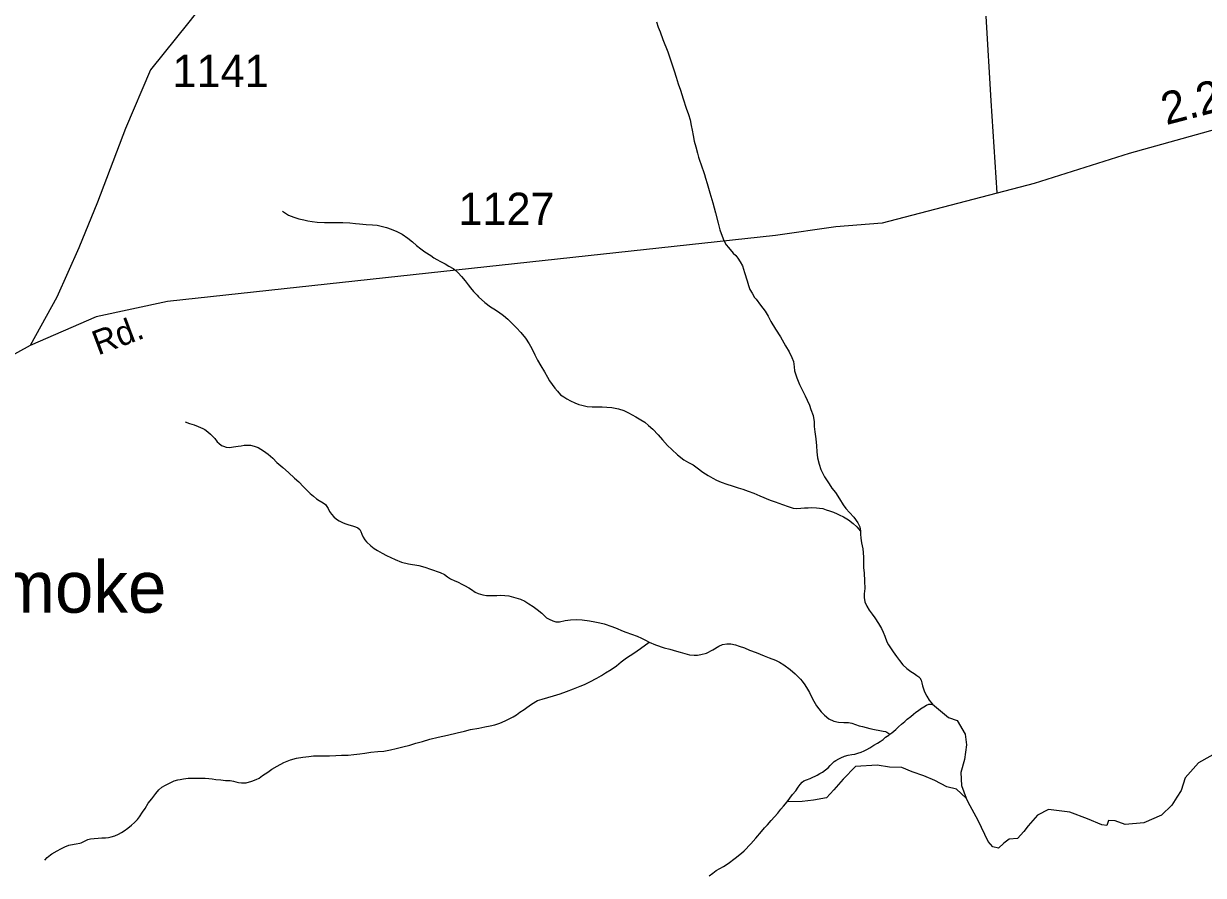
# Model space of a CAD drawing. Extents: x 2126262 to 2293712, y 749403 to 919119.
# Drawn here: x 2136933 to 2141497, y 847330 to 850625 of the extents above; entities that cross this region are included whole.
import ezdxf

# ---------------------------------------------------------------- set-up
doc = ezdxf.new("R2010")
doc.units = 0
for name, color, linetype in [('Exist Civil Demographics Community Label', 7, 'Continuous'), ('Exist Hydrographic Creek Single Shore', 7, 'Continuous'), ('Exist Hydrographic Misc Water Feature', 7, 'Continuous'), ('Exist Road Non-System Type 51', 7, 'Continuous'), ('Exist Road Secondary Mileage Hundredths English Label', 7, 'Continuous'), ('Exist Road Secondary Type 51 Attributed', 7, 'Continuous'), ('Exist Road Secondary Type 51 Label', 7, 'Continuous'), ('Exist Road Secondary Type 51 Number Label', 7, 'Continuous')]:
    doc.layers.add(name, color=color, linetype=linetype)

msp = doc.modelspace()

# ---------------------------------------------------------------- linework, layer by layer
at = {"layer": 'Exist Hydrographic Creek Single Shore'}
for points in [[(2139381.8, 850631.2), (2139388.2, 850611.4), (2139396.1, 850593.2), (2139406.4, 850563.4), (2139424.9, 850515.5), (2139439.2, 850473.4), (2139449.7, 850442.8), (2139457.7, 850417.2), (2139465.9, 850391.6), (2139474.1, 850367.6), (2139484.3, 850333.8), (2139496.8, 850298.2), (2139505, 850273.5), (2139511.4, 850252.1), (2139515.7, 850231.4), (2139519.4, 850212.5), (2139523.7, 850191.9), (2139527.8, 850170.5), (2139534.1, 850148.2), (2139540.1, 850124.3), (2139544.4, 850108.6), (2139548.7, 850092.2), (2139552.6, 850082.2), (2139567, 850041), (2139571.1, 850026.9), (2139577.4, 850006.2), (2139587.9, 849970.7), (2139599.8, 849931.2), (2139610, 849893.2), (2139619.9, 849852.8), (2139626.8, 849827.2), (2139635, 849803.3), (2139641.8, 849785.9), (2139651.4, 849769.3), (2139659.6, 849759.3), (2139677.9, 849737.6), (2139687.9, 849727.6), (2139695.9, 849717.5), (2139705.8, 849703.4), (2139714.2, 849687.7), (2139722.4, 849662.1), (2139732.6, 849629.9), (2139736.9, 849611.7), (2139742.7, 849596), (2139751.1, 849581.9), (2139761.1, 849566.1), (2139767.3, 849558.6), (2139783.7, 849536.1), (2139793.5, 849524.4), (2139801.5, 849512.8), (2139813.8, 849492.8), (2139824.1, 849473), (2139842.3, 849443.1), (2139860.6, 849413.1), (2139880.7, 849379.1), (2139895, 849355), (2139905.1, 849333.5), (2139911.4, 849317.7)], [(2137934.5, 849899.9), (2137958.5, 849883.8), (2137978.6, 849876), (2137998.3, 849869.9), (2138017.4, 849865.4), (2138033, 849861.8), (2138049, 849859), (2138068.8, 849857), (2138096.9, 849855.6), (2138114.8, 849855.2), (2138136.9, 849855.5), (2138168.3, 849855.7), (2138195, 849854.4), (2138216.9, 849852.3), (2138232.9, 849850.3), (2138258.1, 849848.2), (2138283.1, 849846.8), (2138301.2, 849844.8), (2138317, 849841.1), (2138336.8, 849835.8), (2138355.1, 849829.7), (2138377, 849820.2), (2138397.3, 849810), (2138419.1, 849795.6), (2138437.3, 849780.5), (2138453.5, 849766.1), (2138469.9, 849754.3), (2138485.7, 849742.5), (2138507.9, 849727.3), (2138520.2, 849718.8), (2138532.1, 849712.9), (2138546.2, 849705.2), (2138564.5, 849695.8), (2138578.4, 849687.3), (2138594.4, 849678), (2138605.7, 849669.6), (2138614.7, 849660.3), (2138626.6, 849646.2), (2138640.9, 849630.3), (2138652.8, 849614.4), (2138661.4, 849602.8), (2138673.1, 849588.6), (2138687.3, 849574.4), (2138693.4, 849568.5), (2138717.6, 849546.7), (2138739.6, 849529), (2138751.9, 849521.3), (2138769.9, 849509.5), (2138789.2, 849496), (2138806.2, 849481.7), (2138822.2, 849465.7), (2138840.5, 849448.1), (2138856.7, 849429.8), (2138874.9, 849408.1), (2138888.8, 849386.5), (2138899.1, 849368.2), (2138911.4, 849344.2), (2138921.7, 849322.6), (2138933.6, 849301), (2138947.9, 849278.6), (2138960.2, 849257), (2138968.2, 849242.9), (2138978.5, 849228.8), (2138988.3, 849215.4), (2138998.3, 849202.9), (2139010.6, 849189.5), (2139022.5, 849181.1), (2139034.8, 849173.5), (2139048.8, 849165.8), (2139065.2, 849158.1), (2139081.2, 849152.1), (2139093.1, 849148.5), (2139113.2, 849144), (2139132.9, 849142.7), (2139153.2, 849142.4), (2139171.2, 849142), (2139189, 849140.7), (2139209.1, 849139.5), (2139234.6, 849134.9), (2139255.1, 849127.9), (2139273.1, 849119.3), (2139301.4, 849104), (2139321.3, 849092.1), (2139335.9, 849082.8), (2139351, 849071), (2139367.9, 849056.6), (2139388.2, 849034.9), (2139404.1, 849014.9), (2139424.4, 848992.4), (2139440.4, 848977.3), (2139462.8, 848956.3), (2139486.8, 848937.8), (2139504.8, 848927.6), (2139523.1, 848918.2), (2139538.9, 848906.3), (2139561.2, 848890.3), (2139581.3, 848876.7), (2139599.4, 848866.6), (2139613.3, 848858.9), (2139631.5, 848851.1)], [(2139911.4, 849317.7), (2139913.7, 849297.2), (2139915.5, 849281.6), (2139924, 849255.2), (2139934.2, 849229.6), (2139944.5, 849208), (2139956.6, 849185.6), (2139965, 849168.2), (2139973, 849148.4), (2139978.9, 849131.8), (2139987.3, 849108.7), (2139991.6, 849084), (2139991.6, 849065.9), (2139993.9, 849046.2), (2139997.8, 849018.3), (2140000.4, 848992), (2140002.3, 848968.1), (2140004.5, 848945.9), (2140010.9, 848920.4), (2140017, 848900.6), (2140031.2, 848872.4), (2140049.6, 848844.9), (2140059.7, 848828.3), (2140073.8, 848810.8), (2140090, 848786.7), (2140104.2, 848763.4), (2140114.4, 848749.3), (2140128.6, 848733.4), (2140144.6, 848715.9), (2140160.8, 848693.3), (2140168.4, 848678.4), (2140171, 848662)], [(2139631.5, 848851.1), (2139653.7, 848843.3), (2139673.6, 848837.1), (2139697.8, 848829.2), (2139715.8, 848823.9), (2139735.9, 848816.2), (2139758.1, 848808.3), (2139781.9, 848798), (2139820.8, 848781.6), (2139840.3, 848774.6), (2139869.2, 848765), (2139890.3, 848757.2), (2139910.4, 848751.1), (2139924.4, 848749.9), (2139940.2, 848750.4), (2139954.3, 848751.7), (2139968.4, 848752.3), (2139982.4, 848753.7), (2140000.4, 848752.5), (2140012.3, 848750.6), (2140024.4, 848748.7), (2140038.4, 848744.3), (2140050.3, 848740.8), (2140066.7, 848734.7), (2140080.6, 848728.7), (2140088.6, 848725.2), (2140105, 848717.5), (2140124.9, 848705.6), (2140142.5, 848691.3), (2140156.7, 848677.9), (2140171, 848662)], [(2140171, 848662), (2140171, 848649.7), (2140171.9, 848634.1), (2140174.3, 848616.8), (2140179.7, 848593.7), (2140181.1, 848579.7), (2140182.1, 848560.1), (2140182.3, 848539.6), (2140182.3, 848519.9), (2140184.4, 848500.1), (2140186.8, 848468.1), (2140187, 848440.2), (2140185.4, 848419.8), (2140185.2, 848405), (2140187.6, 848388.5), (2140194.8, 848371.2), (2140203.8, 848356.2), (2140216.2, 848340.4), (2140226.2, 848326.3), (2140240.3, 848304.6), (2140252.4, 848284.7), (2140258.6, 848270.6), (2140264.5, 848254.9), (2140273, 848234.2), (2140279.1, 848222.6), (2140289.1, 848206.8), (2140297.4, 848195.2), (2140309.4, 848176.9), (2140321.5, 848161), (2140333.9, 848145.2), (2140349.8, 848130.9), (2140365.8, 848119.1), (2140378.1, 848111.5), (2140388.2, 848103.9), (2140396.8, 848097.9), (2140400.1, 848093.8), (2140405.2, 848084.7), (2140408.3, 848075.6), (2140410.3, 848064), (2140414.6, 848051.7), (2140418.5, 848040.1), (2140426.9, 848023.5), (2140436.2, 848007.8), (2140449.3, 847991.9)], [(2140449.3, 847991.9), (2140511.2, 847941.1), (2140544.8, 847929.9), (2140575.6, 847876.7), (2140581.2, 847834.6), (2140572.8, 847778.6), (2140558.8, 847728.2), (2140561.6, 847677.8), (2140579.1, 847628.8)], [(2141565.6, 847815), (2141478.1, 847766), (2141426.4, 847707.2), (2141411, 847658.2), (2141394.2, 847633), (2141374.6, 847602.2), (2141335.4, 847563), (2141266.8, 847533.6), (2141194.1, 847526.6), (2141156.3, 847540.6), (2141129.7, 847542), (2141124.1, 847523.8), (2141104.5, 847525.2), (2141048.6, 847549), (2140980, 847574.2), (2140898.1, 847585.4), (2140854.8, 847563), (2140819.8, 847522.4), (2140803, 847500), (2140777.8, 847473.4), (2140745.6, 847470.6), (2140724.6, 847455.2), (2140705, 847435.6), (2140682.7, 847441.2), (2140664.5, 847460.8), (2140625.3, 847542), (2140594.5, 847599.4), (2140579.1, 847628.8), (2140542.7, 847663.8), (2140504.9, 847672.2), (2140458.8, 847697.4), (2140415.4, 847715.6), (2140370.6, 847731), (2140330, 847747.8), (2140282.5, 847749.2), (2140234.9, 847756.2), (2140150.9, 847752), (2140103.4, 847703), (2140067, 847661), (2140039, 847630.2), (2139988.6, 847621.8), (2139945.2, 847616.2), (2139886.5, 847614.8)], [(2139585.2, 847328.2), (2139599.1, 847338.5), (2139612.9, 847348.9), (2139626.8, 847356.8), (2139640.8, 847364.7), (2139658.6, 847376.7), (2139685.9, 847396.6), (2139710.3, 847415.8), (2139720.1, 847425.4), (2139745.8, 847452), (2139765.7, 847473.6), (2139787.6, 847500.3), (2139799.3, 847514), (2139811.4, 847526), (2139825.1, 847542.2), (2139851, 847570.4), (2139862.8, 847586.5), (2139872.7, 847598.6), (2139886.5, 847614.8)]]:
    msp.add_lwpolyline(points, dxfattribs=at)
at = {"layer": 'Exist Hydrographic Misc Water Feature'}
for points in [[(2137557.9, 849084.2), (2137574.7, 849078.1), (2137593.1, 849072.8), (2137607.9, 849066.7), (2137625.9, 849059), (2137634.1, 849054.8), (2137646, 849045.5), (2137656.3, 849037.1), (2137672.3, 849019.5), (2137682.5, 849007.8), (2137688.7, 849002), (2137698.7, 848993.5), (2137706.7, 848990.1), (2137716.2, 848986.6), (2137729.1, 848985.5), (2137744.7, 848987.7), (2137762.7, 848990.6), (2137775.2, 848992), (2137786.7, 848994.2), (2137798.4, 848994.8), (2137810.7, 848994.5), (2137824.6, 848990.9), (2137840.6, 848984.9), (2137860.9, 848972.9), (2137879, 848959.5), (2137896.8, 848943.5), (2137913.2, 848927.6), (2137935.4, 848907.4), (2137957.7, 848888.1), (2137980.5, 848866.3), (2137997.9, 848852), (2138015.5, 848833.7), (2138030.1, 848818.6), (2138042.2, 848806.8), (2138054.1, 848796.7), (2138066.4, 848786.6), (2138076.4, 848780.7), (2138092.4, 848771.3), (2138100.6, 848765.4), (2138106.6, 848757.1), (2138110.7, 848749.6), (2138116.8, 848737.2), (2138123.6, 848727.2), (2138132.8, 848717.2), (2138143.7, 848708), (2138154.1, 848701.2), (2138169.1, 848693.5), (2138179.2, 848690), (2138191.1, 848685.7), (2138205.4, 848682.1), (2138217.3, 848678.5), (2138226.5, 848675.1), (2138233.3, 848668.4), (2138237.4, 848660.1), (2138241.7, 848650.1), (2138246.8, 848638.6), (2138252.6, 848628.6), (2138260, 848620.2), (2138276.2, 848605.1), (2138289.9, 848595), (2138302.2, 848586.6), (2138320, 848577.2), (2138336.4, 848567.8), (2138354.3, 848559.2), (2138370.3, 848551.5), (2138394.5, 848542), (2138422.6, 848535.7), (2138462.5, 848528.3), (2138484.7, 848523), (2138506.6, 848515.1), (2138544.8, 848501.2), (2138561, 848493.5), (2138572.9, 848485), (2138585.2, 848477.4), (2138601.2, 848469.6), (2138611.2, 848465.3), (2138631.1, 848455.9), (2138639.3, 848451.6), (2138655.3, 848442.3), (2138665.3, 848436.3), (2138679.7, 848426.2), (2138691.6, 848420.2), (2138709.6, 848414.9), (2138723.6, 848413), (2138745.5, 848412.6), (2138763.6, 848413), (2138779.6, 848413.5), (2138810.3, 848411.2), (2138837.6, 848404.1), (2138855.6, 848398), (2138871.8, 848390.3), (2138888, 848380.9), (2138903.8, 848370.7), (2138920, 848358.1), (2138938.1, 848344.6), (2138956.3, 848327), (2138966.4, 848321), (2138980.3, 848315), (2138992.6, 848311.5), (2139006.3, 848311.2)], [(2139006.3, 848311.2), (2139028.3, 848315.6), (2139048.4, 848319.3), (2139070.3, 848319.7), (2139094.3, 848318.4), (2139122.4, 848314.5), (2139143.5, 848310.8), (2139162.6, 848307.1), (2139178.6, 848302.7), (2139208.5, 848293.1), (2139229, 848285.3), (2139246.7, 848277.6), (2139262.9, 848271.5), (2139284.8, 848263.7), (2139307, 848255.8), (2139323.1, 848248.1), (2139338.5, 848240.3), (2139352.9, 848232.7)], [(2138756.2, 847912.8), (2138775.9, 847919), (2138796, 847927.6), (2138811.5, 847935.5), (2138827.5, 847943.3), (2138839.6, 847951.3), (2138853.4, 847961.7), (2138869.4, 847972), (2138879.4, 847980), (2138897.5, 847992), (2138921.5, 848006.2), (2138939.1, 848012.4), (2138961, 848018.5), (2138983, 848024.7), (2139008.8, 848033.1), (2139032.8, 848041.6), (2139060.9, 848051.7), (2139086.5, 848061.8), (2139102.9, 848068.1), (2139123.6, 848079.2), (2139150.3, 848092.5), (2139168.3, 848102.9), (2139184.3, 848113.2), (2139206.1, 848126.6), (2139226.8, 848141), (2139245, 848156.2), (2139265.9, 848171.3), (2139293.6, 848189.6), (2139319.5, 848208), (2139352.9, 848232.7)], [(2139352.9, 848232.7), (2139377.1, 848222.3), (2139411.1, 848211), (2139433.5, 848204.8), (2139459.3, 848196.9), (2139473.5, 848193.3), (2139509.5, 848183.5), (2139527.6, 848181.5), (2139539.7, 848182.1), (2139553.4, 848184.3), (2139575.4, 848190.4), (2139599.4, 848202.1), (2139623.1, 848216.5), (2139637.1, 848222.8), (2139653.7, 848225.7), (2139669.1, 848225.4), (2139687.1, 848221.7), (2139701.1, 848217.3), (2139721.8, 848210.3), (2139741.9, 848201.7), (2139767.3, 848192.2), (2139797.6, 848180.1), (2139817.3, 848172.2), (2139841.5, 848162.7), (2139857.5, 848155), (2139874.5, 848144.9), (2139898.3, 848127.1), (2139918.2, 848109.5), (2139930.1, 848097.7), (2139938.3, 848089.4), (2139944.5, 848081.9), (2139954.7, 848067.7), (2139965.8, 848050.3), (2139973, 848037.8), (2139982.8, 848017.9), (2139990.8, 848003.8), (2140001.1, 847986.4), (2140009.5, 847973.9), (2140017.9, 847963.1), (2140031.4, 847950.5), (2140047.6, 847936.2), (2140067.7, 847926.8), (2140085.5, 847923.1), (2140105.6, 847921.1), (2140123.7, 847921.5), (2140137.8, 847919.5), (2140151.8, 847913.5), (2140165.7, 847909.2), (2140178.4, 847905.6), (2140192, 847902.1), (2140206.5, 847898.5), (2140225.4, 847894), (2140245.9, 847890.3), (2140257.8, 847888.4), (2140267.8, 847886.6), (2140272.1, 847884.8), (2140284.8, 847876.4)], [(2140284.8, 847876.4), (2140292, 847881.9), (2140306.8, 847894), (2140317.9, 847905.2), (2140329.5, 847914.8), (2140341.6, 847925.2), (2140351.7, 847934.9), (2140365.6, 847945.3), (2140375.3, 847953.3), (2140385.3, 847961.3), (2140395.4, 847967.6), (2140403.4, 847974), (2140415.1, 847981.9), (2140425.5, 847989.1), (2140435.1, 847992.2), (2140442.9, 847992.9), (2140449.3, 847991.9)], [(2137014.9, 847389.4), (2137024.9, 847399.1), (2137036.8, 847409.5), (2137042.6, 847413.4), (2137062.7, 847425.4), (2137077.2, 847433.2), (2137092.4, 847440.3), (2137108.6, 847446.5), (2137114.3, 847448), (2137136.5, 847452.5), (2137150.4, 847454.7), (2137156.4, 847456.2), (2137168.5, 847462.5), (2137182.2, 847468.8), (2137192.5, 847471), (2137206.4, 847473.2), (2137221.2, 847474.5), (2137236.1, 847475), (2137250.1, 847475.6), (2137261.4, 847477), (2137272.2, 847479.2), (2137286.2, 847483.8), (2137300.7, 847490.1), (2137311.8, 847495.6), (2137321.8, 847502), (2137335.8, 847512.4), (2137350.5, 847524.3), (2137362.6, 847534.8), (2137373.3, 847546.9), (2137381.3, 847556.5), (2137393.4, 847574.4), (2137403, 847588.9), (2137414.9, 847609.2), (2137428.9, 847626.9), (2137444.7, 847647.1), (2137456.4, 847661.6), (2137468.5, 847671.2), (2137482.2, 847679.1), (2137500, 847687.8), (2137516, 847695.7), (2137530.2, 847700.3), (2137538.2, 847701.7), (2137552.1, 847703.9), (2137569.5, 847706.1), (2137587.8, 847706.5), (2137602.1, 847706.2), (2137619.8, 847706.6), (2137635.8, 847706.3), (2137650.1, 847705.2), (2137662.2, 847703.3), (2137676.2, 847701.4), (2137696.1, 847699.3), (2137714.1, 847697.3), (2137731.9, 847696.9), (2137744.7, 847695.1), (2137754.7, 847692.4), (2137764.1, 847689.7), (2137776.4, 847687.8), (2137794.1, 847688.2), (2137816.2, 847694.4), (2137832.2, 847700.6), (2137844.1, 847706.9), (2137857.8, 847716.5), (2137877.9, 847729.2), (2137893.5, 847741.2), (2137913.6, 847753.1), (2137939.5, 847767.3), (2137965.3, 847776.6), (2137988.9, 847783.5), (2138013.3, 847787.9), (2138037.1, 847790.7), (2138055.1, 847792.8), (2138075.2, 847793.2), (2138097.1, 847792.8), (2138117, 847793.1), (2138141.6, 847794.3), (2138163.2, 847795.5), (2138189.2, 847795.7), (2138211.2, 847797.7), (2138233.9, 847800.6), (2138253.8, 847803.4), (2138277, 847806.2), (2138303.2, 847809), (2138327.2, 847811), (2138353, 847815.3), (2138374.8, 847821.5), (2138400.8, 847827.5), (2138426.9, 847834.3), (2138450.7, 847842), (2138476.7, 847848.1), (2138504.6, 847856.5), (2138536.6, 847864.9), (2138572.5, 847873.1), (2138610.4, 847881.4), (2138638.3, 847888.2), (2138662.1, 847894.3), (2138694, 847900.2), (2138718, 847904.6), (2138737.9, 847909.1), (2138756.2, 847912.8)], [(2139886.5, 847614.8), (2139908.2, 847643), (2139920.1, 847657.5), (2139929.9, 847671.2), (2139937.9, 847681.7), (2139944.9, 847690.6), (2139951.8, 847695.4), (2139961.7, 847699.3), (2139975.6, 847705.6), (2139985.7, 847710.3), (2139995.5, 847714.2), (2140003.5, 847718.1), (2140013.4, 847724.5), (2140023.4, 847730.1), (2140035.3, 847738), (2140045.3, 847746.8), (2140053.1, 847754.8), (2140061.1, 847762.9), (2140069.1, 847770.9), (2140074.9, 847774.9), (2140087.2, 847781.2), (2140094.8, 847785.1), (2140108.9, 847791.4), (2140122.9, 847795.2), (2140136.8, 847797.4), (2140148.9, 847799.6), (2140160.8, 847803.5), (2140172.7, 847807.3), (2140184.6, 847812), (2140194.6, 847817.6), (2140206.9, 847823.9), (2140222.3, 847834.2), (2140236.7, 847842.1), (2140246.9, 847848.4), (2140258.4, 847856.4), (2140268, 847864.4), (2140280.1, 847872.4), (2140284.8, 847876.4)]]:
    msp.add_lwpolyline(points, dxfattribs=at)
at = {"layer": 'Exist Road Non-System Type 51'}
msp.add_lwpolyline([(2140655, 850653.9), (2140674.5, 850326.6), (2140697.9, 849970.5)], dxfattribs=at)
at = {"layer": 'Exist Road Secondary Type 51 Attributed'}
for points in [[(2138071.4, 851367.3), (2137962.7, 851204.4), (2137859.5, 851031.3), (2137739.8, 850845.1), (2137572.4, 850630.2), (2137424.6, 850445.9), (2137327, 850219.8), (2137219.6, 849933.6), (2137147, 849757.7), (2137062, 849566.5), (2136958.8, 849379.4)], [(2143826.8, 849799.5), (2143069.2, 850069.1), (2142571.9, 850233.1), (2142418.5, 850273.6), (2142182.1, 850303.6), (2142059.4, 850303.6), (2141769.3, 850267.3), (2141649.3, 850245), (2141209.7, 850122.7), (2140842.9, 850006.8), (2140254.1, 849852.8), (2140075.6, 849838.9), (2139842.4, 849805.7), (2137490.2, 849549.6), (2137214, 849490.9), (2136958.8, 849379.4)], [(2136958.8, 849379.4), (2136798.4, 849291.5), (2136630.9, 849214), (2136558.5, 849171.4), (2136458, 849090.5), (2136352, 848953.7), (2136230.4, 848809.3), (2136144, 848703.3), (2136063.1, 848630.7), (2135979.4, 848577.6), (2135895, 848551.8)]]:
    msp.add_lwpolyline(points, dxfattribs=at)

# ---------------------------------------------------------------- texts
at = {"layer": 'Exist Civil Demographics Community Label'}
msp.add_text('Pocomoke', height=200, dxfattribs=at).set_placement((2136222, 848346.3))
at = {"layer": 'Exist Road Secondary Mileage Hundredths English Label'}
msp.add_text('2.24', height=125, rotation=14.6988, dxfattribs=at).set_placement((2141353.1, 850231.8))
at = {"layer": 'Exist Road Secondary Type 51 Label'}
msp.add_text('Rd.', height=95, rotation=20.7046, dxfattribs=at).set_placement((2137221.1, 849340.8))
at = {"layer": 'Exist Road Secondary Type 51 Number Label'}
for s, p in [('1141', (2137509.3, 850379.3)), ('1127', (2138615.2, 849846))]:
    msp.add_text(s, height=125, dxfattribs=at).set_placement(p)

doc.saveas('drawing.dxf')
